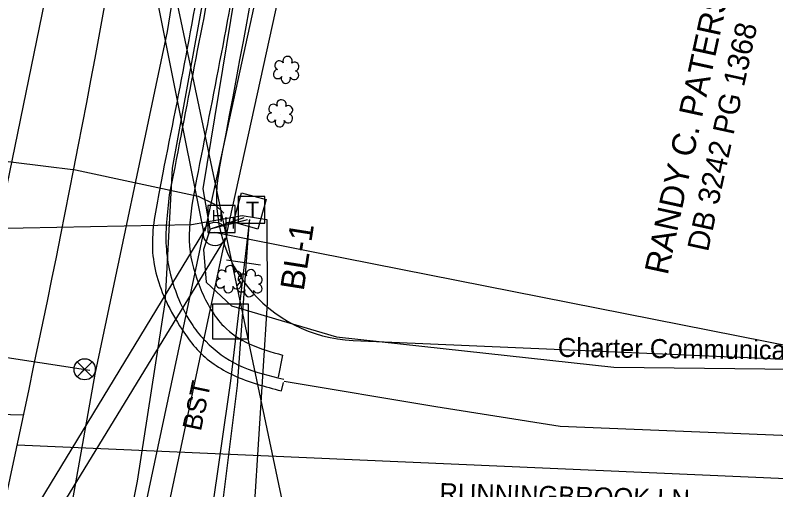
# Model space of a CAD drawing. Extents: x 1614427 to 1617186, y 896524 to 905462.
# Drawn here: x 1616627.8 to 1616787.5, y 901648.4 to 901748.1 of the extents above; entities that cross this region are included whole.
import ezdxf

# ---------------------------------------------------------------- set-up
doc = ezdxf.new("R2010")
doc.units = 0
for name, color, linetype in [('CTL Secondary Horizontal and Vertical CELL', 7, 'Continuous'), ('CTL Secondary Horizontal and Vertical Text', 7, 'Continuous'), ('Exist Horizontal Alignment', 7, 'Continuous'), ('Exist Other Culture Area Outline', 7, 'Continuous'), ('Exist Other Culture Sign', 7, 'Continuous'), ('Exist Property Deed Book Text', 7, 'Continuous'), ('Exist Property Owner Text', 7, 'Continuous'), ('Exist Right of Way Line', 7, 'Continuous'), ('Exist Roads Curbs', 7, 'Continuous'), ('Exist Roads EOP', 7, 'Continuous'), ('Exist Roads EOP Other', 7, 'Continuous'), ('Exist Roads EOP Text', 7, 'Continuous'), ('Exist Utilities Other Pole CELL', 7, 'Continuous'), ('Exist Utilities Power UG Cable SUE LOS B', 7, 'Continuous'), ('Exist Utilities Power UG Cable SUE LOS D', 7, 'Continuous'), ('Exist Utilities Telephone Hand Hole CELL', 7, 'Continuous'), ('Exist Utilities Telephone Pedestal CELL', 7, 'Continuous'), ('Exist Utilities Telephone UG Cable SUE LOS B', 7, 'Continuous'), ('Exist Utilities Telephone UG FO SUE LOS B', 7, 'Continuous'), ('Exist Utilities Telephone UG FO SUE LOS D', 7, 'Continuous'), ('Exist Utilities TV UG Cable SUE LOS B', 7, 'Continuous'), ('Exist Utilities TV UG Cable SUE LOS B Text', 7, 'Continuous'), ('Exist Utilities TV UG FO Cable SUE LOS B', 7, 'Continuous'), ('Exist Utilities TV UG FO Cable SUE LOS D', 7, 'Continuous'), ('Exist Utilities Water UG Line SUE LOS B', 7, 'Continuous'), ('Exist Utilities Water Valve CELL', 7, 'Continuous'), ('Exist Vegetation Shrub CELL', 7, 'Continuous')]:
    doc.layers.add(name, color=color, linetype=linetype)

# ---------------------------------------------------------------- blocks, each defined once
blk = doc.blocks.new('CTL SECONDARY HORIZONTAL AND VERTICAL')
at = {"layer": 'CTL Secondary Horizontal and Vertical CELL'}
blk.add_line((0, 0), (0, 0), dxfattribs=at)
blk.add_lwpolyline([(-0.1043, 0.0004), (0.0005, 0.1052), (0.1055, 0.0002), (0.0007, -0.1047)], close=True, dxfattribs=at)
blk = doc.blocks.new('EXIST UTILITIES TELEPHONE PEDESTAL')
at = {"layer": 'Exist Utilities Telephone Pedestal CELL'}
blk.add_line((0, 0), (0, 0), dxfattribs=at)
blk.add_lwpolyline([(-0.0545, -0.0565), (0.0574, -0.0565), (0.0574, 0.0554), (-0.0545, 0.0554), (-0.0545, -0.0565)], dxfattribs=at)
blk.add_text('T', height=0.0684, dxfattribs=at).set_placement((-0.0226, -0.0343))
blk = doc.blocks.new('EXIST UTILITIES WATER VALVE')
at = {"layer": 'Exist Utilities Water Valve CELL'}
blk.add_lwpolyline([(0.0315, 0.0315), (-0.0315, -0.0315), (0, 0), (0.0315, -0.0315), (-0.0315, 0.0315)], dxfattribs=at)
blk.add_circle((0, 0), 0.0445, dxfattribs=at)

msp = doc.modelspace()

# ---------------------------------------------------------------- linework, layer by layer
at = {"layer": 'Exist Horizontal Alignment'}
for p, q in [((1616574.86, 901406.65), (1616630.66, 901669.55)), ((1616552.68, 901666.19), (1616629.52, 901664.2)), ((1616628.18, 901657.87), (1616814.68, 901649.72))]:
    msp.add_line(p, q, dxfattribs=at)
msp.add_arc((1613828.3, 902264.36), 2864.79, 348.01667, 354.06667, dxfattribs=at)
at = {"layer": 'Exist Other Culture Area Outline'}
msp.add_lwpolyline([(1616680.46, 901709.4), (1616678.74, 901703.21), (1616673.6, 901704.64), (1616675.32, 901710.82)], close=True, dxfattribs=at)
at = {"layer": 'Exist Other Culture Sign'}
msp.add_line((1616679.25, 901695.58), (1616672.14, 901696.64), dxfattribs=at)
at = {"layer": 'Exist Right of Way Line'}
for p, q in [((1615887.44, 905426.15), (1616864.55, 900788.06)), ((1616698.72, 901679.81), (1616815.77, 901674.7))]:
    msp.add_line(p, q, dxfattribs=at)
for centre, radius, start, end in [((1613828.3, 902264.36), 2834.79, 348.81938, 354.06667), ((1613828.3, 902264.36), 2894.79, 349.06983, 354.06667), ((1616700.03, 901709.78), 30, 169.0698, 267.5)]:
    msp.add_arc(centre, radius, start, end, dxfattribs=at)
at = {"layer": 'Exist Roads Curbs'}
for p, q in [((1616660.97, 901714.53), (1616660.13, 901710.39)), ((1616682.95, 901671.93), (1616684.19, 901671.68))]:
    msp.add_line(p, q, dxfattribs=at)
for points in [[(1616691.77, 901901.9), (1616686.34, 901861.26), (1616680.02, 901819.66), (1616675.75, 901794.24), (1616671.27, 901768.31), (1616666.01, 901740.71), (1616660.97, 901714.53)], [(1616660.13, 901710.39), (1616659.51, 901698.88), (1616662.13, 901688.4), (1616665.05, 901682.91), (1616667.77, 901679.62), (1616674.67, 901674.61), (1616682.95, 901671.93)]]:
    msp.add_spline(points, degree=3, dxfattribs=at)
at = {"layer": 'Exist Roads EOP'}
for p, q in [((1616658.75, 901714.99), (1616657.92, 901710.64)), ((1616683.67, 901669.19), (1616684.15, 901670.99))]:
    msp.add_line(p, q, dxfattribs=at)
msp.add_lwpolyline([(1616684.24, 901671.26), (1616716.14, 901665.89), (1616742.26, 901661.79), (1616781.94, 901660.21), (1616824.78, 901658.44)], dxfattribs=at)
for points in [[(1616700.93, 902023.09), (1616697.48, 901980.45), (1616693.1, 901936.47), (1616691.15, 901917.39), (1616689.48, 901902.09), (1616684.13, 901861.58), (1616677.6, 901820.03), (1616673.54, 901794.89), (1616668.88, 901768.87), (1616663.9, 901741.21), (1616658.75, 901714.99)], [(1616657.92, 901710.64), (1616656.63, 901698.28), (1616659.83, 901687.24), (1616663.21, 901681.51), (1616665.99, 901677.89), (1616673.59, 901672.51), (1616683.67, 901669.19)]]:
    msp.add_spline(points, degree=3, dxfattribs=at)
at = {"layer": 'Exist Roads EOP Other'}
for p, q in [((1616665.83, 901713.67), (1616665.05, 901709.43)), ((1616683.93, 901676.7), (1616682.98, 901672.05))]:
    msp.add_line(p, q, dxfattribs=at)
for points in [[(1616695.94, 901894.59), (1616691.35, 901860.52), (1616684.94, 901818.83), (1616680.8, 901793.73), (1616676.08, 901767.37), (1616671.02, 901740.02), (1616665.83, 901713.67)], [(1616665.05, 901709.43), (1616664.38, 901699.59), (1616666.75, 901690.51), (1616668.88, 901686.3), (1616671.55, 901682.78), (1616676.92, 901679.09), (1616683.93, 901676.7)]]:
    msp.add_spline(points, degree=3, dxfattribs=at)
at = {"layer": 'Exist Utilities Other Pole CELL'}
msp.add_circle((1616669.74, 901702.17), 2.46, dxfattribs=at)
at = {"layer": 'Exist Utilities Power UG Cable SUE LOS B'}
msp.add_lwpolyline([(1616668.72, 901703.15), (1616667.26, 901711.66), (1616675.49, 901762.01), (1616686.97, 901828.98), (1616694.04, 901872.18)], dxfattribs=at)
at = {"layer": 'Exist Utilities Power UG Cable SUE LOS D'}
for p, q in [((1616691.03, 901698.22), (1616669.62, 901702.45)), ((1616931.07, 901650.73), (1616691.03, 901698.22))]:
    msp.add_line(p, q, dxfattribs=at)
for points in [[(1616667.35, 901702.61), (1616628.62, 901896.27), (1616578.22, 902137.47), (1616526.22, 902383.26), (1616717.86, 902408.9)], [(1616472.94, 900803.7), (1616497.54, 900917.27), (1616543.86, 901131.07), (1616567.27, 901236.77), (1616608.79, 901427.38), (1616667.35, 901702.61)]]:
    msp.add_lwpolyline(points, dxfattribs=at)
at = {"layer": 'Exist Utilities Telephone Hand Hole CELL'}
for p, q in [((1616668.25, 901708.18), (1616668.25, 901702.45)), ((1616673.97, 901708.18), (1616668.25, 901708.18)), ((1616673.97, 901702.45), (1616673.97, 901708.18)), ((1616671.11, 901705.31), (1616671.11, 901705.31)), ((1616668.25, 901702.45), (1616673.97, 901702.45))]:
    msp.add_line(p, q, dxfattribs=at)
at = {"layer": 'Exist Utilities Telephone UG Cable SUE LOS B'}
for p in [(1616675.79, 901705.53), (1616676.55, 901705.13), (1616676.06, 901705.03)]:
    msp.add_line(p, (1616668.72, 901703.15), dxfattribs=at)
for points in [[(1616586.65, 901614.7), (1616592.7, 901627.45), (1616597.67, 901647), (1616601.16, 901647.82), (1616608.45, 901646.9), (1616613.6, 901651.99), (1616633.98, 901750.98), (1616649.47, 901834.39), (1616660.58, 901920.16), (1616668.64, 902000.09), (1616671.96, 902044.94), (1616671.51, 902046.39), (1616670.53, 902047.17), (1616656.18, 902049.88), (1616655.65, 902049.04), (1616655.13, 902049.4), (1616655.43, 902048.87), (1616655.12, 902049.21)], [(1616676.95, 901705.21), (1616672.98, 901671.34), (1616668.82, 901642.52), (1616664.25, 901627.28), (1616637.98, 901619.42), (1616598.88, 901614.85), (1616589.68, 901612.48), (1616586.51, 901613.01)], [(1616676.93, 901705.05), (1616674.39, 901670.36), (1616671.01, 901643.46), (1616672.88, 901629.91), (1616726.5, 901628.82), (1616770.4, 901628.43), (1616813.96, 901629.65), (1616839.11, 901621.37), (1616847.48, 901620.05), (1616852.88, 901608.5)]]:
    msp.add_lwpolyline(points, dxfattribs=at)
at = {"layer": 'Exist Utilities Telephone UG FO SUE LOS B'}
for points in [[(1616583, 901316.53), (1616602.93, 901389.19), (1616611.41, 901436.2), (1616627.53, 901512.28), (1616643.11, 901593.04), (1616647.49, 901611.03), (1616645.52, 901612.27), (1616650.47, 901635.14), (1616653.42, 901650.24), (1616659.31, 901688.22), (1616659.33, 901688.62), (1616660.8, 901715.96), (1616675.12, 901794.59), (1616685.37, 901862.2), (1616699.64, 901980.75), (1616706.3, 902030.47), (1616708.52, 902097.65)], [(1616403.03, 901799.89), (1616405.04, 901786.96), (1616407.42, 901779.6), (1616413.72, 901777.14), (1616420.34, 901772.02), (1616441.69, 901749.86), (1616460.62, 901734.03), (1616479.89, 901715.6), (1616485.43, 901711.46), (1616493.52, 901710.05), (1616500.25, 901708.45), (1616507.39, 901707.17), (1616536.69, 901701.35), (1616564.86, 901705.85), (1616589.38, 901702.1), (1616608.14, 901703.05), (1616664.78, 901704.15), (1616671.11, 901705.31), (1616671.11, 901705.31), (1616675.41, 901706.02)], [(1616675.41, 901706.02), (1616680.63, 901705.21), (1616680.71, 901687.64), (1616677.98, 901644.75), (1616676.29, 901642.23), (1616673.94, 901639.81), (1616674.3, 901630.83), (1616726.7, 901629.83), (1616770.68, 901629.35), (1616815.28, 901630.43), (1616833.97, 901626.15), (1616849.22, 901610.14)]]:
    msp.add_lwpolyline(points, dxfattribs=at)
at = {"layer": 'Exist Utilities Telephone UG FO SUE LOS D'}
for points in [[(1616672.21, 901702.3), (1616744.81, 902033.13), (1616734.48, 902223.1)], [(1616540.12, 901401.87), (1616570.93, 901543.95), (1616667.35, 901702.61)]]:
    msp.add_lwpolyline(points, dxfattribs=at)
at = {"layer": 'Exist Utilities TV UG Cable SUE LOS B'}
msp.add_lwpolyline([(1616668.72, 901703.15), (1616667.3, 901698.9), (1616667.84, 901692.04), (1616673.22, 901687.1), (1616695.23, 901680.57), (1616753.52, 901674.2), (1616810.66, 901673.54), (1616837.01, 901667.23), (1616870.02, 901657.45), (1616896.87, 901644.83), (1616917.17, 901631.58), (1616928.5, 901625.7)], dxfattribs=at)
at = {"layer": 'Exist Utilities TV UG FO Cable SUE LOS B'}
msp.add_lwpolyline([(1616613.16, 901718.98), (1616640.43, 901715.64), (1616666.16, 901710.13), (1616669.65, 901708.46), (1616671.55, 901706.54)], dxfattribs=at)
at = {"layer": 'Exist Utilities TV UG FO Cable SUE LOS D'}
msp.add_line((1616667.68, 901702.75), (1616739.98, 902034.01), dxfattribs=at)
for points in [[(1616152.19, 899610.51), (1616181.4, 899742.23), (1616224.51, 899936.62), (1616270.68, 900144.79), (1616313.06, 900339.79), (1616354.51, 900530.51), (1616387.28, 900682.32), (1616420.05, 900834.14), (1616462.24, 901026.32), (1616489.27, 901166.41), (1616544.61, 901400.99), (1616575.34, 901543.24), (1616671.95, 901701.27)], [(1616548.57, 901130.04), (1616571.98, 901235.63), (1616613.55, 901426.26), (1616671.95, 901701.27)]]:
    msp.add_lwpolyline(points, dxfattribs=at)
at = {"layer": 'Exist Utilities Water UG Line SUE LOS B'}
for points in [[(1616569.55, 901320.83), (1616578, 901357.2), (1616604.16, 901478.07), (1616624.61, 901573.86), (1616638.86, 901640.83), (1616644.54, 901672.71), (1616659.76, 901744.73), (1616682.85, 901889.35)], [(1616540.7, 901682.62), (1616577.91, 901680.11), (1616601.34, 901680.02), (1616643.43, 901673.53)]]:
    msp.add_lwpolyline(points, dxfattribs=at)
at = {"layer": 'Exist Vegetation Shrub CELL'}
for p, q in [((1616684.73, 901736.46), (1616684.73, 901736.46)), ((1616683.45, 901727.35), (1616683.45, 901727.35)), ((1616672.68, 901692.48), (1616672.68, 901692.48)), ((1616677.05, 901691.65), (1616677.05, 901691.65))]:
    msp.add_line(p, q, dxfattribs=at)
for centre, radius, start, end in [((1616683.25, 901737.59), 0.968, 35.8908, 245.4216), ((1616684.96, 901738.5), 0.99, 334.8391, 200.4717), ((1616686.41, 901737.33), 0.929, 284.4567, 126.0861), ((1616682.93, 901735.76), 0.955, 95.1099, 327.9534), ((1616684.61, 901734.78), 0.984, 151.2797, 21.387), ((1616686.37, 901735.53), 0.937, 204.9913, 73.4601), ((1616683.68, 901729.39), 0.99, 334.8391, 200.4717), ((1616681.97, 901728.47), 0.968, 35.8908, 245.4216), ((1616685.13, 901728.22), 0.929, 284.4567, 126.0861), ((1616681.65, 901726.64), 0.955, 95.1099, 327.9534), ((1616685.09, 901726.42), 0.937, 204.9913, 73.4601), ((1616683.33, 901725.66), 0.984, 151.2797, 21.387), ((1616672.91, 901694.52), 0.99, 334.8391, 200.4717), ((1616671.19, 901693.61), 0.968, 35.8908, 245.4216), ((1616674.35, 901693.35), 0.929, 284.4567, 126.0861), ((1616675.57, 901692.78), 0.968, 35.8908, 245.4216), ((1616677.28, 901693.69), 0.99, 334.8391, 200.4717), ((1616678.73, 901692.52), 0.929, 284.4567, 126.0861), ((1616670.88, 901691.78), 0.955, 95.1099, 327.9534), ((1616674.31, 901691.55), 0.937, 204.9913, 73.4601), ((1616675.25, 901690.94), 0.955, 95.1099, 327.9534), ((1616672.55, 901690.8), 0.984, 151.2797, 21.387), ((1616676.92, 901689.96), 0.984, 151.2797, 21.387), ((1616678.69, 901690.72), 0.937, 204.9913, 73.4601)]:
    msp.add_arc(centre, radius, start, end, dxfattribs=at)

# ---------------------------------------------------------------- block references
at = {"layer": 'CTL Secondary Horizontal and Vertical CELL', "xscale": 50, "yscale": 49.99999999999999, "rotation": 44.99999999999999}
msp.add_blockref('CTL SECONDARY HORIZONTAL AND VERTICAL', (1616672.94, 901683.77), dxfattribs=at)
msp.add_blockref('CTL SECONDARY HORIZONTAL AND VERTICAL', (1616672.94, 901683.77), dxfattribs=at)
at = {"layer": 'Exist Utilities Telephone Pedestal CELL', "xscale": 50, "yscale": 50}
msp.add_blockref('EXIST UTILITIES TELEPHONE PEDESTAL', (1616677.35, 901707.28), dxfattribs=at)
at = {"layer": 'Exist Utilities Water Valve CELL', "xscale": 50, "yscale": 50}
msp.add_blockref('EXIST UTILITIES WATER VALVE', (1616642.35, 901673.74), dxfattribs=at)

# ---------------------------------------------------------------- texts
at = {"layer": 'CTL Secondary Horizontal and Vertical Text'}
msp.add_text('BL-1', height=5, rotation=81.0417, dxfattribs=at).set_placement((1616688.34, 901690.07))
at = {"layer": 'Exist Property Deed Book Text'}
msp.add_text('DB 3242 PG 1368', height=4.5, rotation=77.7167, dxfattribs=at).set_placement((1616773.28, 901698.28))
at = {"layer": 'Exist Property Owner Text'}
msp.add_text('RANDY C. PATERSON', height=5, rotation=77.7167, dxfattribs=at).set_placement((1616764.8, 901693.38))
at = {"layer": 'Exist Roads EOP Text'}
for s, rotation, p in [('BST', 78.2247, (1616666.76, 901660.6)), ('RUNNINGBROOK LN.', 358.4315, (1616716.83, 901645.85))]:
    msp.add_text(s, height=4, rotation=rotation, dxfattribs=at).set_placement(p)
at = {"layer": 'Exist Utilities Telephone Hand Hole CELL'}
for p in [(1616669.03, 901704.72), (1616671.6, 901703.26)]:
    msp.add_text('H', height=2.5, dxfattribs=at).set_placement(p)
at = {"layer": 'Exist Utilities TV UG Cable SUE LOS B Text'}
msp.add_text('Charter Communication', height=4, rotation=359.3342, dxfattribs=at).set_placement((1616741.72, 901676.34))

doc.saveas('drawing.dxf')
